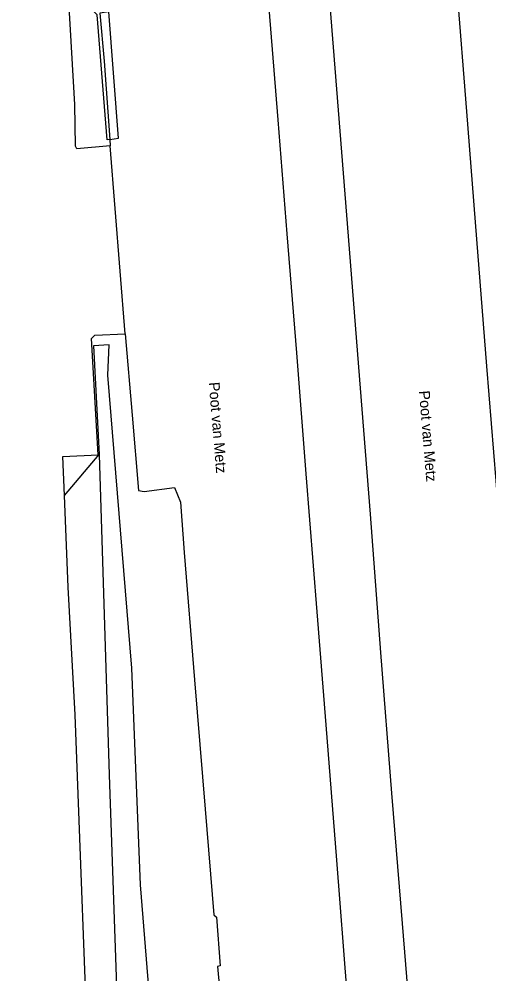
# Model space of a CAD drawing. Extents: x 157793 to 159380, y 380882 to 382313.
# Drawn here: x 157848.2 to 157892, y 381305 to 381394.2 of the extents above; entities that cross this region are included whole.
import ezdxf

# ---------------------------------------------------------------- set-up
doc = ezdxf.new("R2010")
doc.units = 0
for name, color, linetype in [('IMGEO_Berm_groen', 7, 'Continuous'), ('IMGEO_Openbare_ruimte_label', 7, 'Continuous'), ('IMGEO_Rijbaan_autosnelweg', 7, 'Continuous'), ('IMGEO_Rijbaan_autoweg', 7, 'Continuous')]:
    doc.layers.add(name, color=color, linetype=linetype)

msp = doc.modelspace()

# ---------------------------------------------------------------- linework, layer by layer
at = {"layer": 'IMGEO_Berm_groen'}
for points in [[(157856.634, 381382.916), (157856.385, 381382.882), (157855.463, 381394.54), (157852.787, 381397.164), (157849.752, 381398.65), (157848.659, 381416.473), (157848.478, 381422.469)], [(157856.545, 381394.828), (157855.709, 381394.714), (157856.115, 381390.215), (157856.634, 381382.916)], [(157869.529, 381184.215), (157869.383, 381185.987), (157867.355, 381212.765), (157865.643, 381233.81), (157864.061, 381250.769), (157863.41, 381267.089), (157861.715, 381285.976), (157859.497, 381313.354), (157858.682, 381333.573), (157856.443, 381360.924), (157856.581, 381363.752), (157855.111, 381363.676), (157855.636, 381353.525)], [(157852.398, 381349.689), (157855.636, 381353.525)], [(157855.636, 381353.525), (157856.568, 381323.629), (157857.846, 381286.827), (157858.637, 381259.26), (157860.12, 381230.159), (157861.246, 381201.945), (157863.181, 381174.742)]]:
    msp.add_lwpolyline(points, dxfattribs=at)
at = {"layer": 'IMGEO_Rijbaan_autosnelweg'}
for points in [[(157872.661, 381439.942), (157873.244, 381436.066), (157874.062, 381428.261), (157875.192, 381420.038), (157875.956, 381411.255), (157876.951, 381398.216), (157877.955, 381385.647), (157878.885, 381373.904), (157879.843, 381361.685), (157880.94, 381347.939), (157881.9, 381335.034), (157882.944, 381321.917), (157883.944, 381309.745), (157885.044, 381295.954), (157886.084, 381283.066), (157886.933, 381271.977), (157887.514, 381264.097), (157888.177, 381255.882)], [(157882.858, 381252.111), (157882.095, 381261.617), (157881.464, 381269.354), (157880.743, 381278.979), (157879.817, 381290.764), (157878.814, 381303.222), (157877.827, 381315.648), (157876.822, 381328.283), (157875.986, 381338.831), (157874.973, 381351.726), (157874.087, 381362.993), (157873.194, 381374.124), (157872.362, 381384.755), (157871.359, 381397.135), (157870.55, 381407.612), (157869.798, 381417.271), (157869.342, 381423.942), (157869.211, 381429.638), (157869.176, 381434.933), (157869.094, 381438.106)], [(157888.55, 381403.267), (157889.051, 381396.939), (157889.936, 381385.527), (157890.875, 381373.623), (157891.813, 381361.754), (157892.685, 381351.055), (157893.55, 381339.973), (157894.51, 381328.502), (157895.253, 381318.5), (157896.129, 381307.241), (157897.013, 381296.489), (157898.061, 381283.787), (157898.761, 381274.865), (157899.78, 381262.04)], [(157856.634, 381382.916), (157857.447, 381383.028), (157856.545, 381394.828)], [(157856.634, 381382.916), (157856.676, 381382.323)], [(157858.051, 381364.795), (157856.676, 381382.323)], [(157858.051, 381364.795), (157858.704, 381357.179), (157859.305, 381350.174), (157859.826, 381350.058), (157862.683, 381350.454), (157863.248, 381349.078), (157863.571, 381344.36), (157864.553, 381332.493), (157865.548, 381320.42), (157866.337, 381310.547), (157866.592, 381310.345), (157866.944, 381305.81), (157866.689, 381305.745), (157866.876, 381303.707), (157867.704, 381293.071), (157868.581, 381282.186), (157869.636, 381269.196), (157870.871, 381253.003)]]:
    msp.add_lwpolyline(points, dxfattribs=at)
at = {"layer": 'IMGEO_Rijbaan_autoweg'}
for points in [[(157856.676, 381382.323), (157853.561, 381382.04), (157853.439, 381382.286), (157853.365, 381386.171), (157852.795, 381395.832), (157852.523, 381396.177), (157849.579, 381395.877), (157849.451, 381395.914), (157848.826, 381404.891), (157848.301, 381412.614), (157848.158, 381415.485), (157848.164, 381417.299), (157848.478, 381422.469)], [(157852.398, 381349.689), (157852.253, 381353.331), (157855.554, 381353.5), (157854.935, 381364.358), (157855.234, 381364.655), (157858.051, 381364.795)], [(157860.481, 381174.922), (157859.756, 381185.181), (157859.225, 381194.173), (157858.738, 381203.41), (157858.127, 381212.867), (157857.64, 381221.71), (157857.192, 381229.372), (157856.82, 381237.788), (157856.422, 381245.584), (157855.872, 381258.05), (157855.468, 381268.279), (157855.158, 381280.228), (157854.86, 381289.533), (157854.362, 381303.768), (157853.83, 381317.717), (157853.401, 381329.22), (157852.737, 381341.15), (157852.398, 381349.689)]]:
    msp.add_lwpolyline(points, dxfattribs=at)

# ---------------------------------------------------------------- texts
at = {"layer": 'IMGEO_Openbare_ruimte_label'}
for rotation, p in [(274.70181, (157865.873, 381360.243)), (274.64936, (157885.505, 381359.448))]:
    msp.add_text('Poot van Metz', height=1, rotation=rotation, dxfattribs=at).set_placement(p)

doc.saveas('drawing.dxf')
